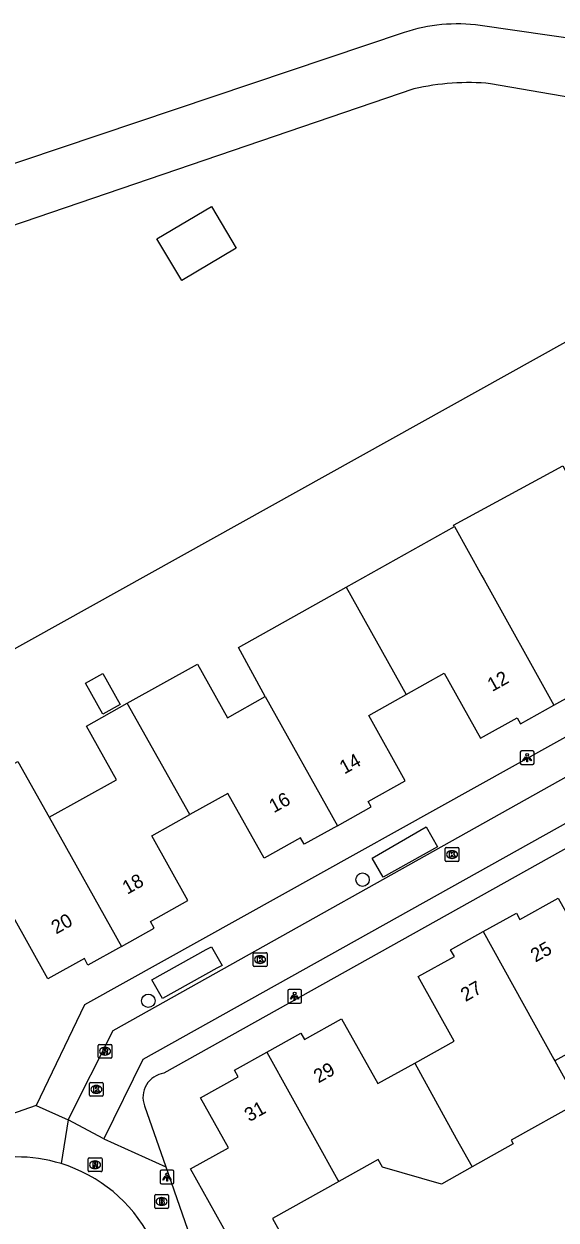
# Model space of a CAD drawing. Extents: x 158474 to 159560, y 388525 to 389605.
# Drawn here: x 159011.2 to 159049.9, y 389276.3 to 389363.2 of the extents above; entities that cross this region are included whole.
import ezdxf

# ---------------------------------------------------------------- set-up
doc = ezdxf.new("R2010")
doc.units = 0
for name, color, linetype in [('IMGEO_Boom', 7, 'Continuous'), ('IMGEO_Brandkraan', 7, 'Continuous'), ('IMGEO_Grasland_overig', 7, 'Continuous'), ('IMGEO_Kolk', 7, 'Continuous'), ('IMGEO_Lichtpunt', 7, 'Continuous'), ('IMGEO_Loofbos', 7, 'Continuous'), ('IMGEO_Pand', 7, 'Continuous'), ('IMGEO_Pand_nummerreeks', 7, 'Continuous'), ('IMGEO_Rijbaan_lokaal_open', 7, 'Continuous'), ('IMGEO_Rioolput', 7, 'Continuous'), ('IMGEO_Voetpad_open', 7, 'Continuous')]:
    doc.layers.add(name, color=color, linetype=linetype)

msp = doc.modelspace()

# ---------------------------------------------------------------- linework, layer by layer
at = {"layer": 'IMGEO_Boom'}
for centre in [(159035.839, 389301.027), (159020.269, 389292.221)]:
    msp.add_circle(centre, 0.489, dxfattribs=at)
at = {"layer": 'IMGEO_Brandkraan'}
for p, q in [((159020.732, 389277.205), (159020.732, 389278.057)), ((159020.807, 389278.131), (159021.659, 389278.131)), ((159021.22, 389277.911), (159021.245, 389277.911)), ((159021.733, 389278.057), (159021.733, 389277.205)), ((159021.659, 389277.131), (159020.807, 389277.131)), ((159021.243, 389277.351), (159021.218, 389277.351))]:
    msp.add_line(p, q, dxfattribs=at)
for points in [[(159020.732, 389277.205), (159020.732, 389278.057)], [(159020.807, 389278.131), (159021.659, 389278.131)], [(159021.08, 389277.831), (159021.08, 389277.431), (159021.293, 389277.431)], [(159021.311, 389277.831), (159021.08, 389277.831)], [(159021.259, 389277.75), (159021.205, 389277.75), (159021.205, 389277.674)], [(159021.205, 389277.674), (159021.258, 389277.674)], [(159021.733, 389278.057), (159021.733, 389277.205)], [(159021.659, 389277.131), (159020.807, 389277.131)], [(159021.267, 389277.598), (159021.205, 389277.598), (159021.205, 389277.517)], [(159021.205, 389277.517), (159021.267, 389277.517)]]:
    msp.add_lwpolyline(points, dxfattribs=at)
for centre, radius, start, end in [((159020.809, 389278.055), 0.0765, 91.55205, 178.44795), ((159020.809, 389278.055), 0.0765, 91.55205, 178.44795), ((159021.26, 389277.712), 0.0379, 267.82845, 90.93552), ((159021.315, 389277.686), 0.145, 59.4692, 91.53667), ((159021.34, 389277.733), 0.0922, 285.51372, 58.15012), ((159021.345, 389277.541), 0.105, 301.31148, 78.98903), ((159021.657, 389278.055), 0.0765, 1.55205, 88.44795), ((159021.657, 389278.055), 0.0765, 1.55205, 88.44795), ((159020.809, 389277.207), 0.0765, 181.55205, 268.44795), ((159020.809, 389277.207), 0.0765, 181.55205, 268.44795), ((159021.268, 389277.557), 0.0404, 269.87594, 90.50774), ((159021.299, 389277.682), 0.251, 268.66757, 293.53466), ((159021.657, 389277.207), 0.0765, 271.55205, 358.44795), ((159021.657, 389277.207), 0.0765, 271.55205, 358.44795)]:
    msp.add_arc(centre, radius, start, end, dxfattribs=at)
for centre, major_axis, ratio, start_param, end_param in [((159021.219, 389277.631), (-0.387, 0.002), 0.722429, 4.712389, 7.853982), ((159021.244, 389277.631), (-0.39, 0.002), 0.717154, 1.570796, 4.712389)]:
    msp.add_ellipse(centre, major_axis=major_axis, ratio=ratio, start_param=start_param, end_param=end_param, dxfattribs=at)
at = {"layer": 'IMGEO_Grasland_overig'}
for points in [[(159039.574, 389358.516), (159000, 389345.024), (158982.953, 389339.499), (158950.945, 389328.76), (158949.498, 389328.264)], [(159086.162, 389349.266), (159080.01, 389351.16), (159071.138, 389353.479), (159054.015, 389357.346), (159045.149, 389358.893)], [(158949.498, 389328.264), (158961.864, 389290.722), (159070.244, 389351.059), (159075.848, 389349.392), (159081.166, 389347.396)]]:
    msp.add_lwpolyline(points, dxfattribs=at)
msp.add_arc((159043.494, 389341.964), 17.009, 84.41475, 103.32254, dxfattribs=at)
at = {"layer": 'IMGEO_Kolk'}
for p, q in [((159041.845, 389302.43), (159041.845, 389303.282)), ((159041.92, 389303.356), (159042.772, 389303.356)), ((159042.333, 389303.136), (159042.358, 389303.136)), ((159042.846, 389303.282), (159042.846, 389302.43)), ((159042.772, 389302.356), (159041.92, 389302.356)), ((159042.356, 389302.576), (159042.331, 389302.576)), ((159027.893, 389294.792), (159027.893, 389295.644)), ((159027.968, 389295.718), (159028.82, 389295.718)), ((159028.381, 389295.498), (159028.406, 389295.498)), ((159028.894, 389295.644), (159028.894, 389294.792)), ((159028.82, 389294.718), (159027.968, 389294.718)), ((159028.404, 389294.938), (159028.379, 389294.938)), ((159015.992, 389285.357), (159015.992, 389286.209)), ((159016.067, 389286.283), (159016.919, 389286.283)), ((159016.503, 389285.503), (159016.478, 389285.503)), ((159016.48, 389286.063), (159016.505, 389286.063)), ((159016.993, 389286.209), (159016.993, 389285.357)), ((159016.919, 389285.283), (159016.067, 389285.283))]:
    msp.add_line(p, q, dxfattribs=at)
for points in [[(159041.845, 389302.43), (159041.845, 389303.282)], [(159041.92, 389303.356), (159042.772, 389303.356)], [(159042.166, 389303.056), (159042.289, 389303.056), (159042.289, 389302.905), (159042.419, 389303.056), (159042.583, 389303.056), (159042.437, 389302.905), (159042.59, 389302.656), (159042.438, 389302.656), (159042.353, 389302.82), (159042.289, 389302.753), (159042.289, 389302.656), (159042.166, 389302.656), (159042.166, 389303.056)], [(159042.846, 389303.282), (159042.846, 389302.43)], [(159042.772, 389302.356), (159041.92, 389302.356)], [(159027.893, 389294.792), (159027.893, 389295.644)], [(159027.968, 389295.718), (159028.82, 389295.718)], [(159028.214, 389295.418), (159028.337, 389295.418), (159028.337, 389295.267), (159028.467, 389295.418), (159028.631, 389295.418), (159028.485, 389295.267), (159028.638, 389295.018), (159028.486, 389295.018), (159028.401, 389295.182), (159028.337, 389295.115), (159028.337, 389295.018), (159028.214, 389295.018), (159028.214, 389295.418)], [(159028.894, 389295.644), (159028.894, 389294.792)], [(159028.82, 389294.718), (159027.968, 389294.718)], [(159015.992, 389285.357), (159015.992, 389286.209)], [(159016.067, 389286.283), (159016.919, 389286.283)], [(159016.313, 389285.983), (159016.436, 389285.983), (159016.436, 389285.832), (159016.566, 389285.983), (159016.73, 389285.983), (159016.584, 389285.832), (159016.737, 389285.583), (159016.585, 389285.583), (159016.5, 389285.747), (159016.436, 389285.68), (159016.436, 389285.583), (159016.313, 389285.583), (159016.313, 389285.983)], [(159016.993, 389286.209), (159016.993, 389285.357)], [(159016.919, 389285.283), (159016.067, 389285.283)]]:
    msp.add_lwpolyline(points, dxfattribs=at)
for centre, start, end in [((159041.922, 389303.28), 91.55205, 178.44795), ((159041.922, 389303.28), 91.55205, 178.44795), ((159042.77, 389303.28), 1.55205, 88.44795), ((159042.77, 389303.28), 1.55205, 88.44795), ((159041.922, 389302.432), 181.55205, 268.44795), ((159041.922, 389302.432), 181.55205, 268.44795), ((159042.77, 389302.432), 271.55205, 358.44795), ((159042.77, 389302.432), 271.55205, 358.44795), ((159027.97, 389295.642), 91.55205, 178.44795), ((159027.97, 389295.642), 91.55205, 178.44795), ((159028.818, 389295.642), 1.55205, 88.44795), ((159028.818, 389295.642), 1.55205, 88.44795), ((159027.97, 389294.794), 181.55205, 268.44795), ((159027.97, 389294.794), 181.55205, 268.44795), ((159028.818, 389294.794), 271.55205, 358.44795), ((159028.818, 389294.794), 271.55205, 358.44795), ((159016.069, 389286.207), 91.55205, 178.44795), ((159016.069, 389286.207), 91.55205, 178.44795), ((159016.917, 389286.207), 1.55205, 88.44795), ((159016.917, 389286.207), 1.55205, 88.44795), ((159016.069, 389285.359), 181.55205, 268.44795), ((159016.069, 389285.359), 181.55205, 268.44795), ((159016.917, 389285.359), 271.55205, 358.44795), ((159016.917, 389285.359), 271.55205, 358.44795)]:
    msp.add_arc(centre, 0.0765, start, end, dxfattribs=at)
for centre, major_axis, ratio, start_param, end_param in [((159042.332, 389302.856), (-0.387, 0.002), 0.722429, 4.712389, 7.853982), ((159042.357, 389302.856), (-0.39, 0.002), 0.717154, 1.570796, 4.712389), ((159028.38, 389295.218), (-0.387, 0.002), 0.722429, 4.712389, 7.853982), ((159028.405, 389295.218), (-0.39, 0.002), 0.717154, 1.570796, 4.712389), ((159016.479, 389285.783), (-0.387, 0.002), 0.722429, 4.712389, 7.853982), ((159016.504, 389285.783), (-0.39, 0.002), 0.717154, 1.570796, 4.712389)]:
    msp.add_ellipse(centre, major_axis=major_axis, ratio=ratio, start_param=start_param, end_param=end_param, dxfattribs=at)
at = {"layer": 'IMGEO_Lichtpunt'}
for p, q in [((159047.305, 389310.298), (159047.305, 389309.491)), ((159047.305, 389310.298), (159047.305, 389309.491)), ((159048.207, 389310.393), (159047.399, 389310.393)), ((159048.207, 389310.393), (159047.399, 389310.393)), ((159048.301, 389309.491), (159048.301, 389310.298)), ((159048.301, 389309.491), (159048.301, 389310.298)), ((159047.399, 389309.397), (159048.207, 389309.397)), ((159047.399, 389309.397), (159048.207, 389309.397)), ((159030.404, 389292.955), (159030.404, 389292.148)), ((159030.404, 389292.955), (159030.404, 389292.148)), ((159031.306, 389293.05), (159030.498, 389293.05)), ((159031.306, 389293.05), (159030.498, 389293.05)), ((159031.4, 389292.148), (159031.4, 389292.955)), ((159031.4, 389292.148), (159031.4, 389292.955)), ((159030.498, 389292.054), (159031.306, 389292.054)), ((159030.498, 389292.054), (159031.306, 389292.054)), ((159021.128, 389279.808), (159021.128, 389279.001)), ((159021.128, 389279.808), (159021.128, 389279.001)), ((159022.03, 389279.903), (159021.222, 389279.903)), ((159022.03, 389279.903), (159021.222, 389279.903)), ((159022.124, 389279.001), (159022.124, 389279.808)), ((159022.124, 389279.001), (159022.124, 389279.808)), ((159021.222, 389278.907), (159022.03, 389278.907)), ((159021.222, 389278.907), (159022.03, 389278.907))]:
    msp.add_line(p, q, dxfattribs=at)
for points in [[(159047.679, 389309.962), (159047.718, 389309.934), (159047.53, 389309.672), (159047.492, 389309.699), (159047.679, 389309.962)], [(159047.781, 389309.914), (159047.828, 389309.914), (159047.828, 389309.592), (159047.781, 389309.592), (159047.781, 389309.914)], [(159047.891, 389309.934), (159047.929, 389309.961), (159048.116, 389309.699), (159048.077, 389309.671), (159047.891, 389309.934)], [(159030.778, 389292.619), (159030.817, 389292.591), (159030.629, 389292.329), (159030.591, 389292.356), (159030.778, 389292.619)], [(159030.88, 389292.571), (159030.927, 389292.571), (159030.927, 389292.249), (159030.88, 389292.249), (159030.88, 389292.571)], [(159030.99, 389292.591), (159031.028, 389292.618), (159031.215, 389292.356), (159031.176, 389292.328), (159030.99, 389292.591)], [(159021.502, 389279.472), (159021.541, 389279.444), (159021.353, 389279.182), (159021.315, 389279.209), (159021.502, 389279.472)], [(159021.604, 389279.424), (159021.651, 389279.424), (159021.651, 389279.102), (159021.604, 389279.102), (159021.604, 389279.424)], [(159021.714, 389279.444), (159021.752, 389279.471), (159021.939, 389279.209), (159021.9, 389279.181), (159021.714, 389279.444)]]:
    msp.add_lwpolyline(points, dxfattribs=at)
for centre in [(159047.804, 389310.096), (159030.903, 389292.753), (159021.627, 389279.606)]:
    msp.add_circle(centre, 0.0994, dxfattribs=at)
for centre, start, end in [((159047.399, 389310.298), 90, 180), ((159047.399, 389310.298), 90, 180), ((159048.207, 389310.298), 0, 90), ((159048.207, 389310.298), 0, 90), ((159047.399, 389309.491), 180, 270), ((159047.399, 389309.491), 180, 270), ((159048.207, 389309.491), 270, 0), ((159048.207, 389309.491), 270, 360), ((159030.498, 389292.955), 90, 180), ((159030.498, 389292.955), 90, 180), ((159031.306, 389292.955), 0, 90), ((159031.306, 389292.955), 0, 90), ((159030.498, 389292.148), 180, 270), ((159030.498, 389292.148), 180, 270), ((159031.306, 389292.148), 270, 0), ((159031.306, 389292.148), 270, 360), ((159021.222, 389279.808), 90, 180), ((159021.222, 389279.808), 90, 180), ((159022.03, 389279.808), 0, 90), ((159022.03, 389279.808), 0, 90), ((159021.222, 389279.001), 180, 270), ((159021.222, 389279.001), 180, 270), ((159022.03, 389279.001), 270, 0), ((159022.03, 389279.001), 270, 360)]:
    msp.add_arc(centre, 0.0946, start, end, dxfattribs=at)
at = {"layer": 'IMGEO_Loofbos'}
for points in [[(159074.776, 389357.207), (159051.955, 389362.026), (159044.389, 389363.127)], [(159038.855, 389362.608), (159000, 389349.557), (158959.93, 389336.097), (158914.814, 389322.778)]]:
    msp.add_lwpolyline(points, dxfattribs=at)
msp.add_arc((159042.731, 389351.046), 12.195, 82.18429, 108.53121, dxfattribs=at)
at = {"layer": 'IMGEO_Pand'}
for points in [[(159020.899, 389347.619), (159024.862, 389349.967), (159026.66, 389346.932), (159022.697, 389344.584), (159020.899, 389347.619)], [(159042.512, 389326.707), (159042.459, 389326.802), (159050.4, 389331.104), (159051.128, 389329.762)], [(159034.653, 389322.294), (159042.512, 389326.707)], [(159042.512, 389326.707), (159044.512, 389323.108), (159044.674, 389322.817), (159049.733, 389313.715)], [(159049.733, 389313.715), (159052.224, 389315.103), (159051.983, 389315.535), (159054.666, 389317.03), (159052.036, 389321.75), (159054.673, 389323.219)], [(159028.768, 389314.334), (159026.817, 389317.894), (159034.653, 389322.294)], [(159034.653, 389322.294), (159038.999, 389314.48)], [(159015.713, 389315.308), (159016.955, 389316.006), (159018.214, 389313.767), (159016.972, 389313.068), (159015.713, 389315.308)], [(159018.728, 389313.849), (159023.839, 389316.697), (159026.012, 389312.798), (159028.768, 389314.334)], [(159038.999, 389314.48), (159041.781, 389316.03), (159044.413, 389311.307), (159047.074, 389312.79), (159047.31, 389312.365), (159049.733, 389313.715)], [(159028.768, 389314.334), (159034.01, 389304.951)], [(159034.01, 389304.951), (159036.459, 389306.316), (159036.235, 389306.719), (159038.934, 389308.224), (159036.289, 389312.97), (159038.999, 389314.48)], [(159013.055, 389305.564), (159017.944, 389308.288), (159015.765, 389312.198), (159018.728, 389313.849)], [(159023.279, 389305.756), (159018.728, 389313.849)], [(159007.431, 389297.012), (159004.373, 389302.5), (159003.061, 389306.299), (159006.056, 389307.968), (159006.472, 389307.221), (159010.78, 389309.622), (159013.055, 389305.564)], [(159034.01, 389304.951), (159031.591, 389303.603), (159031.333, 389304.065), (159028.683, 389302.588), (159026.055, 389307.303), (159023.279, 389305.756)], [(159013.055, 389305.564), (159018.317, 389296.18)], [(159018.317, 389296.18), (159020.695, 389297.505), (159020.427, 389297.987), (159023.149, 389299.504), (159020.521, 389304.219), (159023.279, 389305.756)], [(159044.604, 389297.252), (159047.017, 389298.599), (159047.274, 389298.138), (159050.05, 389299.687), (159052.709, 389294.922), (159055.379, 389296.412)], [(159018.317, 389296.18), (159015.88, 389294.822), (159015.619, 389295.291), (159012.966, 389293.813), (159010.349, 389298.509), (159007.567, 389296.959)], [(159039.627, 389287.697), (159042.496, 389289.298), (159039.885, 389293.976), (159042.513, 389295.443), (159042.24, 389295.933), (159044.604, 389297.252)], [(159044.604, 389297.252), (159049.75, 389287.97), (159049.814, 389287.857)], [(159028.882, 389288.484), (159031.351, 389289.862), (159031.609, 389289.401), (159034.31, 389290.909), (159036.939, 389286.197), (159039.627, 389287.697)], [(159060.649, 389286.912), (159057.49, 389285.149), (159052.516, 389289.365), (159049.814, 389287.857)], [(159034.104, 389279.083), (159029.296, 389276.4), (159030.025, 389275.094), (159027.022, 389273.418), (159023.344, 389280.009), (159026.091, 389281.542), (159024.068, 389285.168), (159026.797, 389286.691), (159026.529, 389287.171), (159028.882, 389288.484)], [(159028.882, 389288.484), (159034.05, 389279.18), (159034.104, 389279.083)], [(159039.627, 389287.697), (159042.646, 389282.214), (159043.815, 389280.152)], [(159049.814, 389287.857), (159051.503, 389284.809), (159046.638, 389282.094), (159046.794, 389281.814), (159043.815, 389280.152)], [(159043.815, 389280.152), (159041.567, 389278.897), (159037.283, 389280.114), (159036.967, 389280.681), (159034.104, 389279.083)]]:
    msp.add_lwpolyline(points, dxfattribs=at)
at = {"layer": 'IMGEO_Rijbaan_lokaal_open'}
for points in [[(159014.444, 389283.559), (159017.725, 389290.073), (159051.457, 389308.967)], [(159052.897, 389306.397), (159019.879, 389287.958), (159017.039, 389282.195)], [(159017.039, 389282.195), (159014.444, 389283.559)]]:
    msp.add_lwpolyline(points, dxfattribs=at)
for centre, radius, start, end in [((159010.712, 389269.912), 10.956, 72.89926, 108.0532), ((159010.712, 389269.902), 10.966, 27.86264, 72.91562)]:
    msp.add_arc(centre, radius, start, end, dxfattribs=at)
at = {"layer": 'IMGEO_Rioolput'}
for p, q in [((159016.627, 389288.127), (159016.627, 389288.979)), ((159016.702, 389289.053), (159017.554, 389289.053)), ((159017.628, 389288.979), (159017.628, 389288.127)), ((159017.138, 389288.273), (159017.113, 389288.273)), ((159017.115, 389288.833), (159017.14, 389288.833)), ((159017.554, 389288.053), (159016.702, 389288.053)), ((159015.901, 389279.874), (159015.901, 389280.726)), ((159015.976, 389280.8), (159016.828, 389280.8)), ((159016.389, 389280.58), (159016.414, 389280.58)), ((159016.902, 389280.726), (159016.902, 389279.874)), ((159016.828, 389279.8), (159015.976, 389279.8)), ((159016.412, 389280.02), (159016.387, 389280.02))]:
    msp.add_line(p, q, dxfattribs=at)
for points in [[(159016.627, 389288.127), (159016.627, 389288.979)], [(159016.702, 389289.053), (159017.554, 389289.053)], [(159017.628, 389288.979), (159017.628, 389288.127)], [(159017.216, 389288.751), (159016.964, 389288.753), (159016.964, 389288.353)], [(159016.964, 389288.353), (159017.088, 389288.353), (159017.088, 389288.515), (159017.099, 389288.515)], [(159017.142, 389288.672), (159017.088, 389288.672), (159017.088, 389288.591)], [(159017.088, 389288.591), (159017.14, 389288.591)], [(159017.146, 389288.486), (159017.217, 389288.353), (159017.357, 389288.353), (159017.292, 389288.479)], [(159017.554, 389288.053), (159016.702, 389288.053)], [(159015.901, 389279.874), (159015.901, 389280.726)], [(159015.976, 389280.8), (159016.828, 389280.8)], [(159016.49, 389280.498), (159016.238, 389280.5), (159016.238, 389280.1)], [(159016.238, 389280.1), (159016.362, 389280.1), (159016.362, 389280.262), (159016.373, 389280.262)], [(159016.416, 389280.419), (159016.362, 389280.419), (159016.362, 389280.338)], [(159016.362, 389280.338), (159016.414, 389280.338)], [(159016.902, 389280.726), (159016.902, 389279.874)], [(159016.828, 389279.8), (159015.976, 389279.8)], [(159016.42, 389280.233), (159016.491, 389280.1), (159016.631, 389280.1), (159016.566, 389280.226)]]:
    msp.add_lwpolyline(points, dxfattribs=at)
for centre, radius, start, end in [((159016.704, 389288.977), 0.0765, 91.55205, 178.44795), ((159016.704, 389288.977), 0.0765, 91.55205, 178.44795), ((159017.552, 389288.977), 0.0765, 1.55205, 88.44795), ((159017.552, 389288.977), 0.0765, 1.55205, 88.44795), ((159016.704, 389288.129), 0.0765, 181.55205, 268.44795), ((159016.704, 389288.129), 0.0765, 181.55205, 268.44795), ((159017.098, 389288.462), 0.0533, 26.02933, 88.69889), ((159017.124, 389288.78), 0.19, 274.7715, 282.96867), ((159017.148, 389288.576), 0.0964, 77.00612, 93.18647), ((159017.162, 389288.633), 0.0378, 276.66336, 79.67722), ((159017.215, 389288.641), 0.109, 350.36119, 89.41601), ((159017.213, 389288.641), 0.112, 277.58423, 350.98172), ((159017.197, 389288.426), 0.108, 29.51342, 73.79051), ((159017.552, 389288.129), 0.0765, 271.55205, 358.44795), ((159017.552, 389288.129), 0.0765, 271.55205, 358.44795), ((159015.978, 389280.724), 0.0765, 91.55205, 178.44795), ((159015.978, 389280.724), 0.0765, 91.55205, 178.44795), ((159016.372, 389280.209), 0.0533, 26.02933, 88.69889), ((159016.398, 389280.527), 0.19, 274.7715, 282.96867), ((159016.422, 389280.323), 0.0964, 77.00612, 93.18647), ((159016.436, 389280.38), 0.0378, 276.66336, 79.67722), ((159016.489, 389280.388), 0.109, 350.36119, 89.41601), ((159016.487, 389280.388), 0.112, 277.58423, 350.98172), ((159016.471, 389280.173), 0.108, 29.51342, 73.79051), ((159016.826, 389280.724), 0.0765, 1.55205, 88.44795), ((159016.826, 389280.724), 0.0765, 1.55205, 88.44795), ((159015.978, 389279.876), 0.0765, 181.55205, 268.44795), ((159015.978, 389279.876), 0.0765, 181.55205, 268.44795), ((159016.826, 389279.876), 0.0765, 271.55205, 358.44795), ((159016.826, 389279.876), 0.0765, 271.55205, 358.44795)]:
    msp.add_arc(centre, radius, start, end, dxfattribs=at)
for centre, major_axis, ratio, start_param, end_param in [((159017.114, 389288.553), (-0.387, 0.002), 0.722429, 4.712389, 7.853982), ((159017.139, 389288.553), (-0.39, 0.002), 0.717154, 1.570796, 4.712389), ((159016.388, 389280.3), (-0.387, 0.002), 0.722429, 4.712389, 7.853982), ((159016.413, 389280.3), (-0.39, 0.002), 0.717154, 1.570796, 4.712389)]:
    msp.add_ellipse(centre, major_axis=major_axis, ratio=ratio, start_param=start_param, end_param=end_param, dxfattribs=at)
at = {"layer": 'IMGEO_Voetpad_open'}
for points in [[(159100.953, 389339.425), (159015.63, 389291.923), (159012.117, 389284.612)], [(159089.978, 389325.303), (159021.406, 389286.949)], [(159037.334, 389301.21), (159036.531, 389302.6), (159040.457, 389304.867), (159041.289, 389303.425), (159037.334, 389301.21)], [(159021.305, 389292.377), (159020.521, 389293.734), (159024.482, 389295.939), (159024.869, 389296.154), (159025.625, 389294.795), (159025.26, 389294.592), (159021.305, 389292.377)], [(159012.117, 389284.612), (159000, 389280.376), (158959.94, 389266.371), (158955.384, 389264.778)], [(159012.117, 389284.612), (159014.444, 389283.559)], [(159019.994, 389284.594), (159021.542, 389280.145)], [(159014.444, 389283.559), (159013.934, 389280.384)], [(159017.039, 389282.195), (159021.542, 389280.145)], [(159021.542, 389280.145), (159029.087, 389258.458)]]:
    msp.add_lwpolyline(points, dxfattribs=at)
msp.add_arc((159021.625, 389285.217), 1.746, 97.21664, 200.89163, dxfattribs=at)

# ---------------------------------------------------------------- texts
at = {"layer": 'IMGEO_Pand_nummerreeks'}
for s, rotation, p in [('12', 29.16928, (159045.263, 389314.667)), ('14', 28.802, (159034.513, 389308.669)), ('16', 28.802, (159029.388, 389305.851)), ('18', 29.19963, (159018.734, 389299.924)), ('20', 29.19963, (159013.564, 389297.034)), ('25', 29.42482, (159048.403, 389294.992)), ('27', 29.42482, (159043.325, 389292.128)), ('29', 29.27216, (159032.632, 389286.208)), ('31', 29.27216, (159027.61, 389283.393))]:
    msp.add_text(s, height=1, rotation=rotation, dxfattribs=at).set_placement(p)

doc.saveas('drawing.dxf')
